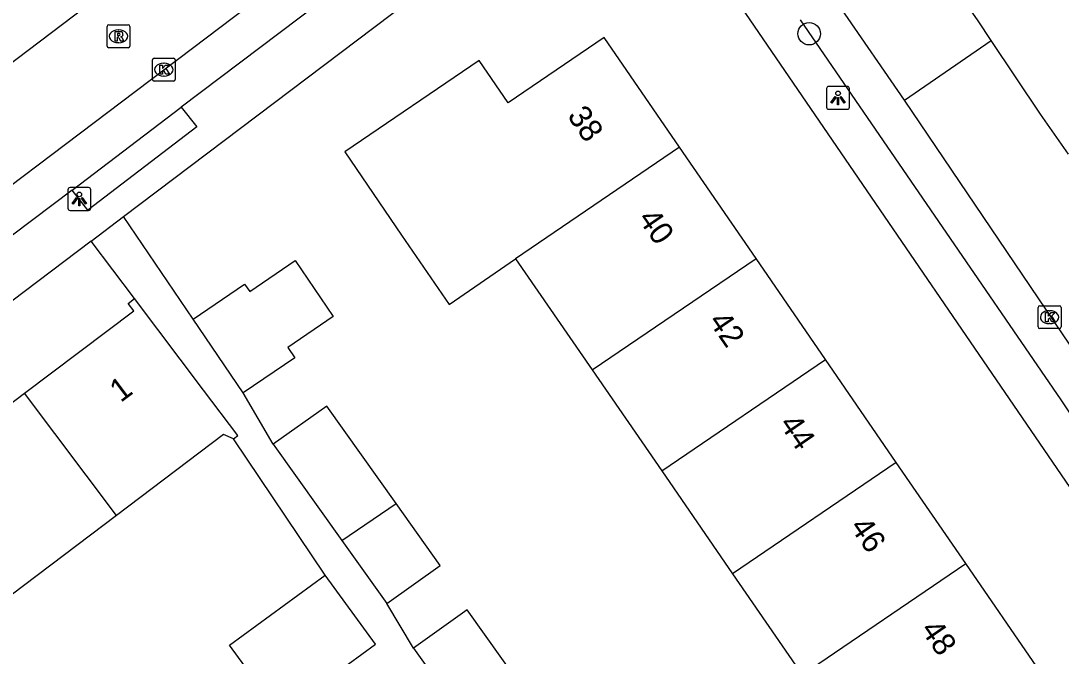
# Model space of a CAD drawing. Extents: x 157466 to 158888, y 383063 to 384677.
# Drawn here: x 158086.4 to 158131.78, y 383719.45 to 383747.16 of the extents above; entities that cross this region are included whole.
import ezdxf

# ---------------------------------------------------------------- set-up
doc = ezdxf.new("R2010")
doc.units = 0
for name, color, linetype in [('IMGEO_Boom', 7, 'Continuous'), ('IMGEO_Kolk', 7, 'Continuous'), ('IMGEO_Lichtpunt', 7, 'Continuous'), ('IMGEO_Pand', 7, 'Continuous'), ('IMGEO_Pand_nummerreeks', 7, 'Continuous'), ('IMGEO_Rijbaan_lokaal_open', 7, 'Continuous'), ('IMGEO_Rioolput', 7, 'Continuous'), ('IMGEO_Voetpad_open', 7, 'Continuous')]:
    doc.layers.add(name, color=color, linetype=linetype)

msp = doc.modelspace()

# ---------------------------------------------------------------- linework, layer by layer
at = {"layer": 'IMGEO_Boom'}
msp.add_circle((158120.79, 383746.6), 0.489, dxfattribs=at)
at = {"layer": 'IMGEO_Kolk'}
for p, q in [((158092.139, 383744.606), (158092.139, 383745.458)), ((158092.214, 383745.532), (158093.066, 383745.532)), ((158093.14, 383745.458), (158093.14, 383744.606)), ((158092.627, 383745.312), (158092.652, 383745.312)), ((158093.066, 383744.532), (158092.214, 383744.532)), ((158092.65, 383744.752), (158092.625, 383744.752)), ((158130.773, 383733.808), (158130.773, 383734.66)), ((158130.848, 383734.734), (158131.7, 383734.734)), ((158131.261, 383734.514), (158131.286, 383734.514)), ((158131.774, 383734.66), (158131.774, 383733.808)), ((158131.7, 383733.734), (158130.848, 383733.734)), ((158131.284, 383733.954), (158131.259, 383733.954))]:
    msp.add_line(p, q, dxfattribs=at)
for points in [[(158092.139, 383744.606), (158092.139, 383745.458)], [(158092.214, 383745.532), (158093.066, 383745.532)], [(158093.14, 383745.458), (158093.14, 383744.606)], [(158092.46, 383745.232), (158092.583, 383745.232), (158092.583, 383745.081), (158092.713, 383745.232), (158092.877, 383745.232), (158092.731, 383745.081), (158092.884, 383744.832), (158092.732, 383744.832), (158092.647, 383744.996), (158092.583, 383744.929), (158092.583, 383744.832), (158092.46, 383744.832), (158092.46, 383745.232)], [(158093.066, 383744.532), (158092.214, 383744.532)], [(158130.773, 383733.808), (158130.773, 383734.66)], [(158130.848, 383734.734), (158131.7, 383734.734)], [(158131.774, 383734.66), (158131.774, 383733.808)], [(158131.094, 383734.434), (158131.217, 383734.434), (158131.217, 383734.283), (158131.347, 383734.434), (158131.511, 383734.434), (158131.365, 383734.283), (158131.518, 383734.034), (158131.366, 383734.034), (158131.281, 383734.198), (158131.217, 383734.131), (158131.217, 383734.034), (158131.094, 383734.034), (158131.094, 383734.434)], [(158131.7, 383733.734), (158130.848, 383733.734)]]:
    msp.add_lwpolyline(points, dxfattribs=at)
for centre, start, end in [((158092.216, 383745.456), 91.552, 178.448), ((158092.216, 383745.456), 91.552, 178.448), ((158093.064, 383745.456), 1.552, 88.448), ((158093.064, 383745.456), 1.552, 88.448), ((158092.216, 383744.608), 181.552, 268.448), ((158092.216, 383744.608), 181.552, 268.448), ((158093.064, 383744.608), 271.552, 358.448), ((158093.064, 383744.608), 271.552, 358.448), ((158130.85, 383734.658), 91.552, 178.448), ((158130.85, 383734.658), 91.552, 178.448), ((158131.698, 383734.658), 1.552, 88.448), ((158131.698, 383734.658), 1.552, 88.448), ((158130.85, 383733.81), 181.552, 268.448), ((158130.85, 383733.81), 181.552, 268.448), ((158131.698, 383733.81), 271.552, 358.448), ((158131.698, 383733.81), 271.552, 358.448)]:
    msp.add_arc(centre, 0.0765, start, end, dxfattribs=at)
for centre, major_axis, ratio, start_param, end_param in [((158092.626, 383745.032), (-0.387, 0.002), 0.722429, 4.712389, 7.853982), ((158092.651, 383745.032), (-0.39, 0.002), 0.717154, 1.570796, 4.712389), ((158131.26, 383734.234), (-0.387, 0.002), 0.722429, 4.712389, 7.853982), ((158131.285, 383734.234), (-0.39, 0.002), 0.717154, 1.570796, 4.712389)]:
    msp.add_ellipse(centre, major_axis=major_axis, ratio=ratio, start_param=start_param, end_param=end_param, dxfattribs=at)
at = {"layer": 'IMGEO_Lichtpunt'}
for p, q in [((158121.55, 383744.202), (158121.55, 383743.395)), ((158121.55, 383744.202), (158121.55, 383743.395)), ((158122.452, 383744.297), (158121.644, 383744.297)), ((158122.452, 383744.297), (158121.644, 383744.297)), ((158122.546, 383743.395), (158122.546, 383744.202)), ((158122.546, 383743.395), (158122.546, 383744.202)), ((158121.644, 383743.301), (158122.452, 383743.301)), ((158121.644, 383743.301), (158122.452, 383743.301)), ((158088.457, 383739.792), (158088.457, 383738.985)), ((158088.457, 383739.792), (158088.457, 383738.985)), ((158089.359, 383739.887), (158088.551, 383739.887)), ((158089.359, 383739.887), (158088.551, 383739.887)), ((158089.453, 383738.985), (158089.453, 383739.792)), ((158089.453, 383738.985), (158089.453, 383739.792)), ((158088.551, 383738.891), (158089.359, 383738.891)), ((158088.551, 383738.891), (158089.359, 383738.891))]:
    msp.add_line(p, q, dxfattribs=at)
for points in [[(158121.924, 383743.866), (158121.963, 383743.838), (158121.775, 383743.576), (158121.737, 383743.603), (158121.924, 383743.866)], [(158122.026, 383743.818), (158122.073, 383743.818), (158122.073, 383743.496), (158122.026, 383743.496), (158122.026, 383743.818)], [(158122.136, 383743.838), (158122.174, 383743.865), (158122.361, 383743.603), (158122.322, 383743.575), (158122.136, 383743.838)], [(158088.831, 383739.456), (158088.87, 383739.428), (158088.682, 383739.166), (158088.644, 383739.193), (158088.831, 383739.456)], [(158089.043, 383739.428), (158089.081, 383739.455), (158089.268, 383739.193), (158089.229, 383739.165), (158089.043, 383739.428)], [(158088.933, 383739.408), (158088.98, 383739.408), (158088.98, 383739.086), (158088.933, 383739.086), (158088.933, 383739.408)]]:
    msp.add_lwpolyline(points, dxfattribs=at)
for centre in [(158122.049, 383744), (158088.956, 383739.59)]:
    msp.add_circle(centre, 0.0994, dxfattribs=at)
for centre, start, end in [((158121.644, 383744.202), 90, 180), ((158121.644, 383744.202), 90, 180), ((158122.452, 383744.202), 0, 90), ((158122.452, 383744.202), 0, 90), ((158121.644, 383743.395), 180, 270), ((158121.644, 383743.395), 180, 270), ((158122.452, 383743.395), 270, 0), ((158122.452, 383743.395), 270, 360), ((158088.551, 383739.792), 90, 180), ((158088.551, 383739.792), 90, 180), ((158089.359, 383739.792), 0, 90), ((158089.359, 383739.792), 0, 90), ((158088.551, 383738.985), 180, 270), ((158088.551, 383738.985), 180, 270), ((158089.359, 383738.985), 270, 0), ((158089.359, 383738.985), 270, 360)]:
    msp.add_arc(centre, 0.0946, start, end, dxfattribs=at)
at = {"layer": 'IMGEO_Pand'}
for points in [[(158115.134, 383741.646), (158111.841, 383746.437), (158107.653, 383743.588), (158106.395, 383745.437), (158100.533, 383741.451), (158103.004, 383737.817), (158105.09, 383734.789), (158107.986, 383736.784)], [(158115.134, 383741.646), (158107.986, 383736.784)], [(158118.472, 383736.791), (158115.134, 383741.646)], [(158107.986, 383736.784), (158111.328, 383731.932)], [(158111.328, 383731.932), (158118.472, 383736.791)], [(158121.498, 383732.389), (158118.472, 383736.791)], [(158093.921, 383734.147), (158096.165, 383735.673), (158096.385, 383735.35), (158098.374, 383736.702), (158100.032, 383734.264), (158098.043, 383732.911), (158098.351, 383732.459), (158096.107, 383730.933)], [(158086.563, 383730.921), (158091.326, 383734.516), (158091.085, 383734.835), (158091.36, 383735.043)], [(158095.675, 383728.928), (158095.867, 383729.073), (158094.373, 383731.053), (158091.36, 383735.043)], [(158096.107, 383730.933), (158093.921, 383734.147)], [(158114.358, 383727.534), (158121.498, 383732.389)], [(158124.587, 383727.897), (158121.498, 383732.389)], [(158111.328, 383731.932), (158114.358, 383727.534)], [(158081.962, 383727.447), (158086.563, 383730.921)], [(158090.579, 383725.588), (158086.563, 383730.921)], [(158102.769, 383726.11), (158099.743, 383730.355), (158097.407, 383728.69)], [(158095.675, 383728.928), (158095.245, 383729.11), (158090.579, 383725.588)], [(158097.407, 383728.69), (158100.397, 383724.497)], [(158124.587, 383727.897), (158117.451, 383723.044)], [(158127.621, 383723.483), (158124.587, 383727.897)], [(158114.358, 383727.534), (158117.451, 383723.044)], [(158100.397, 383724.497), (158102.769, 383726.11)], [(158102.361, 383721.742), (158104.696, 383723.407), (158102.769, 383726.11)], [(158090.579, 383725.588), (158085.977, 383722.114)], [(158100.397, 383724.497), (158102.361, 383721.742)], [(158120.49, 383718.633), (158127.621, 383723.483)], [(158130.715, 383718.982), (158127.621, 383723.483)], [(158097.388, 383717.341), (158095.503, 383719.92), (158099.684, 383722.976)], [(158097.388, 383717.341), (158097.697, 383716.918), (158101.878, 383719.973), (158099.684, 383722.976)], [(158117.451, 383723.044), (158120.49, 383718.633)], [(158108.891, 383717.223), (158105.866, 383721.467), (158103.53, 383719.802)], [(158103.53, 383719.802), (158106.519, 383715.61)]]:
    msp.add_lwpolyline(points, dxfattribs=at)
at = {"layer": 'IMGEO_Rijbaan_lokaal_open'}
for points in [[(158066.3, 383725.122), (158107.361, 383756.16)], [(158094.906, 383752.087), (158094.755, 383751.957), (158083.715, 383743.6), (158083.557, 383743.502)], [(158128.157, 383747.162), (158126.009, 383750.262)], [(158124.947, 383743.707), (158122.202, 383747.68)], [(158128.732, 383746.298), (158128.157, 383747.162)], [(158124.947, 383743.707), (158128.732, 383746.298)], [(158132.093, 383741.351), (158130.874, 383743.091), (158128.732, 383746.298)], [(158136.966, 383725.919), (158124.947, 383743.707)]]:
    msp.add_lwpolyline(points, dxfattribs=at)
at = {"layer": 'IMGEO_Rioolput'}
for p, q in [((158090.163, 383746.062), (158090.163, 383746.914)), ((158090.238, 383746.988), (158091.09, 383746.988)), ((158090.651, 383746.768), (158090.676, 383746.768)), ((158091.164, 383746.914), (158091.164, 383746.062)), ((158091.09, 383745.988), (158090.238, 383745.988)), ((158090.674, 383746.208), (158090.649, 383746.208))]:
    msp.add_line(p, q, dxfattribs=at)
for points in [[(158090.163, 383746.062), (158090.163, 383746.914)], [(158090.238, 383746.988), (158091.09, 383746.988)], [(158091.164, 383746.914), (158091.164, 383746.062)], [(158090.752, 383746.686), (158090.5, 383746.688), (158090.5, 383746.288)], [(158090.5, 383746.288), (158090.624, 383746.288), (158090.624, 383746.45), (158090.635, 383746.45)], [(158090.678, 383746.607), (158090.624, 383746.607), (158090.624, 383746.526)], [(158090.624, 383746.526), (158090.676, 383746.526)], [(158090.682, 383746.421), (158090.753, 383746.288), (158090.893, 383746.288), (158090.828, 383746.414)], [(158091.09, 383745.988), (158090.238, 383745.988)]]:
    msp.add_lwpolyline(points, dxfattribs=at)
for centre, radius, start, end in [((158090.24, 383746.912), 0.0765, 91.552, 178.448), ((158090.24, 383746.912), 0.0765, 91.552, 178.448), ((158091.088, 383746.912), 0.0765, 1.552, 88.448), ((158091.088, 383746.912), 0.0765, 1.552, 88.448), ((158090.634, 383746.397), 0.0533, 26.0293, 88.6989), ((158090.66, 383746.715), 0.19, 274.7715, 282.9687), ((158090.684, 383746.511), 0.0964, 77.0061, 93.1865), ((158090.698, 383746.568), 0.0378, 276.6634, 79.6772), ((158090.751, 383746.576), 0.109, 350.3612, 89.416), ((158090.749, 383746.576), 0.112, 277.5842, 350.9817), ((158090.733, 383746.361), 0.108, 29.5134, 73.7905), ((158090.24, 383746.064), 0.0765, 181.552, 268.448), ((158090.24, 383746.064), 0.0765, 181.552, 268.448), ((158091.088, 383746.064), 0.0765, 271.552, 358.448), ((158091.088, 383746.064), 0.0765, 271.552, 358.448)]:
    msp.add_arc(centre, radius, start, end, dxfattribs=at)
for centre, major_axis, ratio, start_param, end_param in [((158090.65, 383746.488), (-0.387, 0.002), 0.722429, 4.712389, 7.853982), ((158090.675, 383746.488), (-0.39, 0.002), 0.717154, 1.570796, 4.712389)]:
    msp.add_ellipse(centre, major_axis=major_axis, ratio=ratio, start_param=start_param, end_param=end_param, dxfattribs=at)
at = {"layer": 'IMGEO_Voetpad_open'}
for points in [[(158090.879, 383738.62), (158112.77, 383755.176)], [(158112.77, 383755.176), (158115.18, 383751.638), (158159.53, 383686.796)], [(158106.233, 383753.094), (158093.392, 383743.4)], [(158135.513, 383725.021), (158131.783, 383730.632), (158120.407, 383747.209)], [(158093.392, 383743.4), (158094.078, 383742.533), (158089.331, 383738.905), (158088.649, 383739.769)], [(158088.649, 383739.769), (158093.392, 383743.4)], [(158088.649, 383739.769), (158069.58, 383725.405)], [(158089.464, 383737.55), (158090.879, 383738.62)], [(158093.921, 383734.147), (158090.879, 383738.62)], [(158089.464, 383737.55), (158066.847, 383720.445), (158066.656, 383716.599), (158072.237, 383710.535), (158074.025, 383709.017), (158077.584, 383705.224)], [(158091.36, 383735.043), (158089.464, 383737.55)], [(158097.407, 383728.69), (158096.107, 383730.933)], [(158099.684, 383722.976), (158095.675, 383728.928)], [(158103.53, 383719.802), (158102.361, 383721.742)]]:
    msp.add_lwpolyline(points, dxfattribs=at)

# ---------------------------------------------------------------- texts
at = {"layer": 'IMGEO_Pand_nummerreeks'}
for s, rotation, p in [('38', 304.509, (158110.212, 383743.016)), ('40', 304.5071, (158113.293, 383738.535)), ('42', 304.5071, (158116.371, 383734.058)), ('1', 36.9761, (158090.758, 383730.485)), ('44', 304.5071, (158119.454, 383729.573)), ('46', 304.5071, (158122.536, 383725.091)), ('48', 304.5071, (158125.618, 383720.607))]:
    msp.add_text(s, height=1, rotation=rotation, dxfattribs=at).set_placement(p)

doc.saveas('drawing.dxf')
